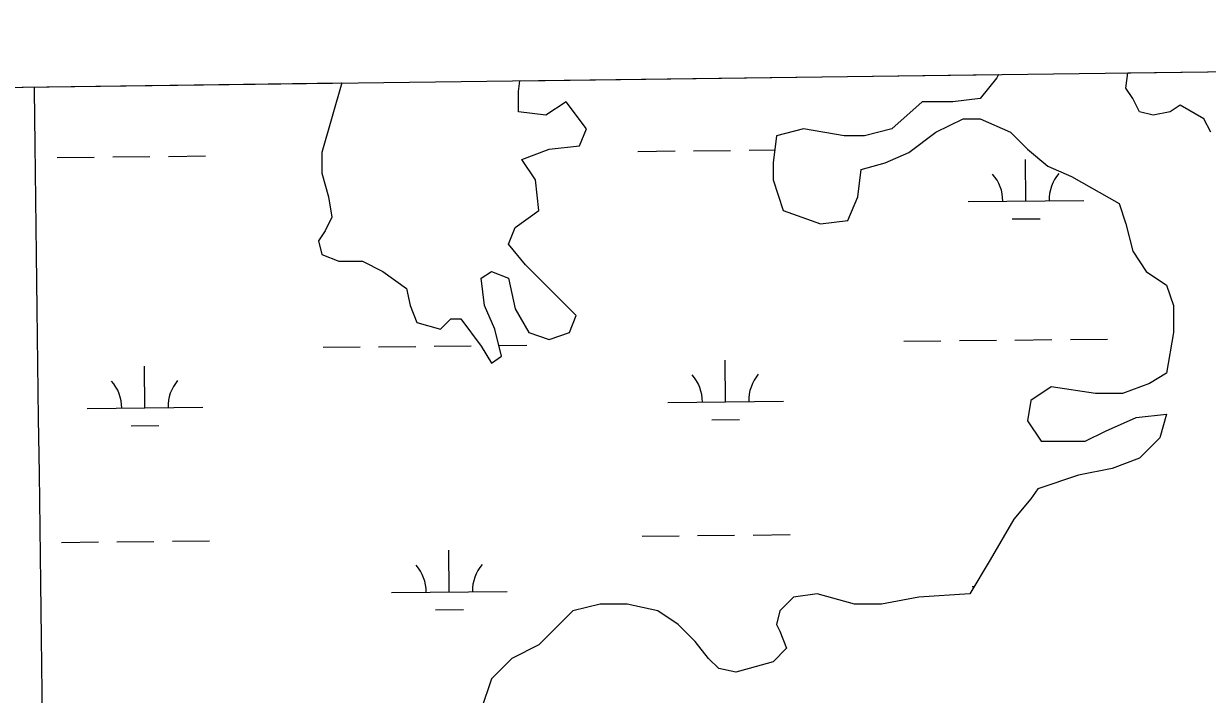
# Model space of a CAD drawing. Extents: x 3734862 to 3772949, y 391520 to 417239.
# Drawn here: x 3762648 to 3763671, y 414819 to 415399 of the extents above; entities that cross this region are included whole.
import ezdxf

# ---------------------------------------------------------------- set-up
doc = ezdxf.new("R2010")
doc.units = 0
for name, color, linetype in [('V-GRID-FRAM', 7, 'Continuous'), ('V-GRID-MAJR', 7, 'Continuous'), ('V-TOPO-SHOR', 7, 'Continuous'), ('V-WETL-SWMP', 7, 'Continuous')]:
    doc.layers.add(name, color=color, linetype=linetype)

msp = doc.modelspace()

# ---------------------------------------------------------------- linework, layer by layer
at = {"layer": 'V-GRID-FRAM'}
msp.add_lwpolyline([(3738832.316, 415033.813), (3770599.177, 415447.363), (3770843.794, 397266.594), (3739061.0670000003, 396852.836), (3738832.316, 415033.813)], dxfattribs=at)
at = {"layer": 'V-GRID-MAJR'}
msp.add_spline([(3762898.112, 397163.154), (3762817.929, 403220.826), (3762737.7120000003, 409281.10000000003), (3762657.495, 415341.37700000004), (3762657.461, 415343.97500000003)], degree=3, dxfattribs=at)
at = {"layer": 'V-TOPO-SHOR'}
for p, q in [((3763489.464, 415351.76900000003), (3763474.802, 415334.163)), ((3763490.7723173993, 415354.82377314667), (3763489.464, 415351.76900000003)), ((3763600.895, 415342.966), (3763602.558101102, 415356.27903216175)), ((3762923.115017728, 415347.43384953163), (3762905.92, 415287.212)), ((3763075.9990000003, 415340.03), (3763077.1746791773, 415349.43944186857)), ((3763606.7600000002, 415334.16300000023), (3763600.895, 415342.966)), ((3763075.9990000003, 415322.424), (3763075.9990000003, 415340.03)), ((3763117.0530000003, 415331.227), (3763099.458, 415319.49)), ((3763134.647, 415307.753), (3763117.0530000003, 415331.2269999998)), ((3763424.951, 415331.228), (3763398.56, 415307.754)), ((3763451.343, 415331.228), (3763424.951, 415331.228)), ((3763474.802, 415334.163), (3763451.343, 415331.22799999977)), ((3763612.625, 415322.4250000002), (3763606.7600000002, 415334.16300000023)), ((3763099.458, 415319.49), (3763075.9990000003, 415322.424)), ((3763624.3540000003, 415319.4910000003), (3763612.625, 415322.4250000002)), ((3763639.0160000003, 415322.4250000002), (3763624.3540000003, 415319.4910000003)), ((3763647.813, 415328.294), (3763639.0160000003, 415322.4250000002)), ((3763668.34, 415316.55700000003), (3763647.813, 415328.294)), ((3763436.681, 415304.82), (3763460.14, 415316.55700000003)), ((3763460.14, 415316.55700000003), (3763474.802, 415316.55700000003)), ((3763474.802, 415316.55700000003), (3763501.194, 415304.82000000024)), ((3763674.205, 415304.82000000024), (3763668.34, 415316.55700000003)), ((3763128.782, 415293.081), (3763134.647, 415307.753)), ((3763298.859, 415301.885), (3763295.926, 415278.411)), ((3763322.318, 415307.754), (3763298.859, 415301.885)), ((3763357.506, 415301.885), (3763322.318, 415307.75400000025)), ((3763375.1010000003, 415301.885), (3763357.506, 415301.885)), ((3763398.56, 415307.754), (3763375.1010000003, 415301.885)), ((3763413.222, 415287.21400000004), (3763436.681, 415304.82)), ((3763501.194, 415304.82), (3763515.856, 415290.148)), ((3763078.932, 415281.344), (3763102.3910000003, 415290.14700000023)), ((3763102.3910000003, 415290.147), (3763128.782, 415293.081)), ((3763515.856, 415290.148), (3763533.45, 415275.476)), ((3762905.92, 415287.212), (3762905.92, 415269.606)), ((3763090.661, 415263.738), (3763078.932, 415281.344)), ((3763392.6950000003, 415278.411), (3763413.222, 415287.21400000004)), ((3763295.926, 415278.411), (3763295.926, 415263.739)), ((3763369.236, 415249.068), (3763372.168, 415272.542)), ((3763372.168, 415272.542), (3763392.6950000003, 415278.411)), ((3763533.45, 415275.476), (3763553.977, 415266.673)), ((3762905.92, 415269.606), (3762911.785, 415249.066)), ((3763093.594, 415237.329), (3763090.661, 415263.738)), ((3763295.926, 415263.739), (3763304.723, 415237.33)), ((3763553.977, 415266.673), (3763595.0300000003, 415243.199)), ((3762911.785, 415249.066), (3762914.718, 415231.46)), ((3763360.4390000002, 415228.527), (3763369.236, 415249.068)), ((3763595.0300000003, 415243.199), (3763600.895, 415225.593)), ((3762914.718, 415231.46), (3762908.853, 415219.723)), ((3763073.0670000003, 415222.657), (3763093.594, 415237.329)), ((3763304.723, 415237.33), (3763336.98, 415225.593)), ((3762908.853, 415219.723), (3762902.988, 415210.92)), ((3763067.202, 415207.98600000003), (3763073.0670000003, 415222.657)), ((3763336.98, 415225.593), (3763360.4390000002, 415228.527)), ((3763600.895, 415225.593), (3763606.7600000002, 415202.119)), ((3762902.988, 415210.92), (3762905.92, 415199.183)), ((3762905.92, 415199.183), (3762920.582, 415193.314)), ((3763081.864, 415190.38), (3763067.202, 415207.98600000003)), ((3763606.7600000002, 415202.119), (3763618.489, 415184.51300000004)), ((3762920.582, 415193.314), (3762941.109, 415193.314)), ((3762941.109, 415193.314), (3762958.703, 415184.511)), ((3763125.85, 415146.365), (3763081.864, 415190.38)), ((3762958.703, 415184.511), (3762979.23, 415169.84)), ((3763043.7430000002, 415178.643), (3763052.54, 415184.511)), ((3763046.6750000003, 415155.168), (3763043.7430000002, 415178.643)), ((3763052.54, 415184.511), (3763067.202, 415178.643)), ((3763067.202, 415178.643), (3763073.0670000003, 415152.234)), ((3763618.489, 415184.51300000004), (3763636.0840000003, 415172.77500000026)), ((3762979.23, 415169.84), (3762982.163, 415155.168)), ((3763636.0840000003, 415172.77500000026), (3763641.949, 415155.17)), ((3762982.163, 415155.168), (3762988.0270000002, 415140.49700000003)), ((3763055.472, 415134.628), (3763046.6750000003, 415155.168)), ((3763073.0670000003, 415152.234), (3763084.796, 415131.694)), ((3763641.949, 415155.17), (3763641.949, 415131.695)), ((3762988.0270000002, 415140.49700000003), (3763008.554, 415134.62800000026)), ((3763008.554, 415134.628), (3763017.3510000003, 415143.4310000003)), ((3763017.3510000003, 415143.4310000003), (3763026.149, 415143.4310000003)), ((3763026.149, 415143.4310000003), (3763043.7430000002, 415119.956)), ((3763119.985, 415131.694), (3763125.85, 415146.365)), ((3763061.3370000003, 415111.154), (3763055.472, 415134.628)), ((3763084.796, 415131.694), (3763102.3910000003, 415125.8249999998)), ((3763102.3910000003, 415125.825), (3763119.985, 415131.694)), ((3763641.949, 415131.695), (3763636.0840000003, 415096.483)), ((3763043.7430000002, 415119.956), (3763052.54, 415105.28500000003)), ((3763052.54, 415105.28500000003), (3763061.3370000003, 415111.154)), ((3763636.0840000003, 415096.483), (3763621.4220000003, 415087.68)), ((3763621.4220000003, 415087.68), (3763597.963, 415078.87699999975)), ((3763536.382, 415084.746), (3763518.788, 415073.00900000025)), ((3763574.504, 415078.87700000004), (3763536.382, 415084.746)), ((3763597.963, 415078.87700000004), (3763574.504, 415078.87700000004)), ((3763518.788, 415073.009), (3763515.856, 415055.403)), ((3763515.856, 415055.403), (3763527.585, 415037.797)), ((3763583.301, 415046.60000000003), (3763609.6920000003, 415058.337)), ((3763609.6920000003, 415058.337), (3763636.0840000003, 415061.272)), ((3763636.0840000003, 415061.272), (3763630.218, 415040.733)), ((3763565.7060000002, 415037.797), (3763583.301, 415046.60000000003)), ((3763527.585, 415037.797), (3763565.7060000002, 415037.797)), ((3763630.218, 415040.733), (3763612.6240000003, 415023.12700000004)), ((3763589.165, 415014.324), (3763559.841, 415008.4549999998)), ((3763612.6240000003, 415023.12700000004), (3763589.165, 415014.32400000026)), ((3763559.841, 415008.455), (3763524.6520000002, 414996.718)), ((3763524.6520000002, 414996.718), (3763518.787, 414987.91500000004)), ((3763518.787, 414987.91500000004), (3763504.125, 414970.309)), ((3763504.125, 414970.309), (3763483.598, 414935.097)), ((3763483.598, 414935.097), (3763466.004, 414905.754)), ((3763313.52, 414902.82), (3763301.79, 414891.083)), ((3763334.046, 414905.754), (3763313.52, 414902.82)), ((3763366.3030000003, 414896.951), (3763334.046, 414905.7539999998)), ((3763422.018, 414902.82), (3763389.762, 414896.95100000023)), ((3763466.004, 414905.754), (3763422.018, 414902.82)), ((3763146.373, 414896.951), (3763122.914, 414891.08299999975)), ((3763169.832, 414896.951), (3763146.373, 414896.951)), ((3763196.224, 414891.083), (3763169.832, 414896.95100000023)), ((3763389.762, 414896.951), (3763366.3030000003, 414896.951)), ((3763122.914, 414891.083), (3763093.59, 414861.74)), ((3763213.818, 414879.34500000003), (3763196.224, 414891.083)), ((3763301.79, 414891.083), (3763298.858, 414879.34500000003)), ((3763228.48, 414864.674), (3763213.818, 414879.34500000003)), ((3763298.858, 414879.34500000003), (3763301.79, 414873.477)), ((3763301.79, 414873.477), (3763307.6550000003, 414858.805)), ((3763093.59, 414861.74), (3763070.131, 414850.00200000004)), ((3763240.21, 414850.00200000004), (3763228.48, 414864.674)), ((3763307.6550000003, 414858.805), (3763295.9250000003, 414847.068)), ((3763070.131, 414850.00200000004), (3763052.537, 414832.396)), ((3763249.007, 414841.199), (3763240.21, 414850.00200000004)), ((3763263.669, 414838.265), (3763249.007, 414841.199)), ((3763275.398, 414841.199), (3763263.669, 414838.265)), ((3763295.9250000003, 414847.068), (3763275.398, 414841.19900000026)), ((3763052.537, 414832.396), (3763043.739, 414805.988))]:
    msp.add_line(p, q, dxfattribs=at)
at = {"layer": 'V-WETL-SWMP'}
for p, q in [((3763602.558101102, 415356.27903216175), (3764942.944259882, 415373.72855907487)), ((3763077.1746791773, 415349.43944186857), (3763490.7723173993, 415354.82377314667)), ((3763489.464, 415351.76900000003), (3763474.802, 415334.163)), ((3763490.7723173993, 415354.82377314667), (3763489.464, 415351.76900000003)), ((3763600.895, 415342.966), (3763602.558101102, 415356.27903216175)), ((3762549.200045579, 415342.5661184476), (3762923.115017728, 415347.43384953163)), ((3762923.115017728, 415347.43384953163), (3762905.92, 415287.212)), ((3763075.9990000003, 415340.03), (3763077.1746791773, 415349.43944186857)), ((3763606.7600000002, 415334.16300000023), (3763600.895, 415342.966)), ((3763075.9990000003, 415322.424), (3763075.9990000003, 415340.03)), ((3763117.0530000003, 415331.227), (3763099.458, 415319.49)), ((3763134.647, 415307.753), (3763117.0530000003, 415331.2269999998)), ((3763424.951, 415331.228), (3763398.56, 415307.754)), ((3763451.343, 415331.228), (3763424.951, 415331.228)), ((3763474.802, 415334.163), (3763451.343, 415331.22799999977)), ((3763612.625, 415322.4250000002), (3763606.7600000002, 415334.16300000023)), ((3763099.458, 415319.49), (3763075.9990000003, 415322.424)), ((3763624.3540000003, 415319.4910000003), (3763612.625, 415322.4250000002)), ((3763639.0160000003, 415322.4250000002), (3763624.3540000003, 415319.4910000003)), ((3763647.813, 415328.294), (3763639.0160000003, 415322.4250000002)), ((3763668.34, 415316.55700000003), (3763647.813, 415328.294)), ((3763436.681, 415304.82), (3763460.14, 415316.55700000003)), ((3763460.14, 415316.55700000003), (3763474.802, 415316.55700000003)), ((3763474.802, 415316.55700000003), (3763501.194, 415304.82000000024)), ((3763674.205, 415304.82000000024), (3763668.34, 415316.55700000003)), ((3763128.782, 415293.081), (3763134.647, 415307.753)), ((3763298.859, 415301.885), (3763295.926, 415278.411)), ((3763322.318, 415307.754), (3763298.859, 415301.885)), ((3763357.506, 415301.885), (3763322.318, 415307.75400000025)), ((3763375.1010000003, 415301.885), (3763357.506, 415301.885)), ((3763398.56, 415307.754), (3763375.1010000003, 415301.885)), ((3763413.222, 415287.21400000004), (3763436.681, 415304.82)), ((3763501.194, 415304.82), (3763515.856, 415290.148)), ((3763078.932, 415281.344), (3763102.3910000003, 415290.14700000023)), ((3763102.3910000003, 415290.147), (3763128.782, 415293.081)), ((3763515.856, 415290.148), (3763533.45, 415275.476)), ((3762677.3225064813, 415283.01474660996), (3762709.320721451, 415283.3527388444)), ((3762725.319828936, 415283.5217349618), (3762757.3180439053, 415283.859727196)), ((3762773.3171513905, 415284.02872331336), (3762805.3153663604, 415284.36671554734)), ((3762905.92, 415287.212), (3762905.92, 415269.606)), ((3763090.661, 415263.738), (3763078.932, 415281.344)), ((3763179.202508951, 415288.31602805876), (3763211.200723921, 415288.65402029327)), ((3763227.1998314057, 415288.8230164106), (3763259.1980463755, 415289.16100864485)), ((3763275.1971538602, 415289.33000476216), (3763297.319491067, 415289.56367961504)), ((3763392.6950000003, 415278.411), (3763413.222, 415287.21400000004)), ((3763514.518236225, 415245.4253265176), (3763514.1379949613, 415281.42331835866)), ((3763295.926, 415278.411), (3763295.926, 415263.739)), ((3763369.236, 415249.068), (3763372.168, 415272.542)), ((3763372.168, 415272.542), (3763392.6950000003, 415278.411)), ((3763533.45, 415275.476), (3763553.977, 415266.673)), ((3762905.92, 415269.606), (3762911.785, 415249.066)), ((3763093.594, 415237.329), (3763090.661, 415263.738)), ((3763295.926, 415263.739), (3763304.723, 415237.33)), ((3763553.977, 415266.673), (3763595.0300000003, 415243.199)), ((3762911.785, 415249.066), (3762914.718, 415231.46)), ((3763360.4390000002, 415228.527), (3763369.236, 415249.068)), ((3763464.521025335, 415244.8972136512), (3763564.515447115, 415245.95343938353)), ((3763595.0300000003, 415243.199), (3763600.895, 415225.593)), ((3762914.718, 415231.46), (3762908.853, 415219.723)), ((3763073.0670000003, 415222.657), (3763093.594, 415237.329)), ((3763304.723, 415237.33), (3763336.98, 415225.593)), ((3763502.6818918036, 415229.86844020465), (3763526.680553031, 415230.1219343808)), ((3762908.853, 415219.723), (3762902.988, 415210.92)), ((3763067.202, 415207.98600000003), (3763073.0670000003, 415222.657)), ((3763336.98, 415225.593), (3763360.4390000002, 415228.527)), ((3763600.895, 415225.593), (3763606.7600000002, 415202.119)), ((3762902.988, 415210.92), (3762905.92, 415199.183)), ((3762905.92, 415199.183), (3762920.582, 415193.314)), ((3763081.864, 415190.38), (3763067.202, 415207.98600000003)), ((3763606.7600000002, 415202.119), (3763618.489, 415184.51300000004)), ((3762920.582, 415193.314), (3762941.109, 415193.314)), ((3762941.109, 415193.314), (3762958.703, 415184.511)), ((3763125.85, 415146.365), (3763081.864, 415190.38)), ((3762958.703, 415184.511), (3762979.23, 415169.84)), ((3763043.7430000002, 415178.643), (3763052.54, 415184.511)), ((3763046.6750000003, 415155.168), (3763043.7430000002, 415178.643)), ((3763052.54, 415184.511), (3763067.202, 415178.643)), ((3763067.202, 415178.643), (3763073.0670000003, 415152.234)), ((3763618.489, 415184.51300000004), (3763636.0840000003, 415172.77500000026)), ((3762979.23, 415169.84), (3762982.163, 415155.168)), ((3763636.0840000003, 415172.77500000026), (3763641.949, 415155.17)), ((3762982.163, 415155.168), (3762988.0270000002, 415140.49700000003)), ((3763055.472, 415134.628), (3763046.6750000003, 415155.168)), ((3763073.0670000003, 415152.234), (3763084.796, 415131.694)), ((3763641.949, 415155.17), (3763641.949, 415131.695)), ((3762988.0270000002, 415140.49700000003), (3763008.554, 415134.62800000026)), ((3763008.554, 415134.628), (3763017.3510000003, 415143.4310000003)), ((3763017.3510000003, 415143.4310000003), (3763026.149, 415143.4310000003)), ((3763026.149, 415143.4310000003), (3763043.7430000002, 415119.956)), ((3763119.985, 415131.694), (3763125.85, 415146.365)), ((3763061.3370000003, 415111.154), (3763055.472, 415134.628)), ((3763084.796, 415131.694), (3763102.3910000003, 415125.8249999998)), ((3763102.3910000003, 415125.825), (3763119.985, 415131.694)), ((3763641.949, 415131.695), (3763636.0840000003, 415096.483)), ((3762907.0684145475, 415118.93122907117), (3762939.0666295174, 415119.2692213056)), ((3762955.065737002, 415119.4382174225), (3762987.063951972, 415119.77620965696)), ((3763003.063059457, 415119.94520577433), (3763035.0612744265, 415120.28319800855)), ((3763043.7430000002, 415119.956), (3763052.54, 415105.28500000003)), ((3763058.992902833, 415120.535984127), (3763083.058596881, 415120.79018636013)), ((3763408.9484170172, 415124.23251051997), (3763440.9466319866, 415124.5705027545)), ((3763456.9457394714, 415124.7394988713), (3763488.943954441, 415125.0774911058)), ((3763504.943061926, 415125.24648722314), (3763536.941276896, 415125.5844794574)), ((3763552.940384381, 415125.7534755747), (3763584.9385993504, 415126.091467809)), ((3763052.54, 415105.28500000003), (3763061.3370000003, 415111.154)), ((3763254.9009905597, 415071.860500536), (3763254.5207492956, 415107.85849237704)), ((3762753.0209880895, 415066.5592190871), (3762752.6407468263, 415102.55721092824)), ((3763636.0840000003, 415096.483), (3763621.4220000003, 415087.68)), ((3763621.4220000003, 415087.68), (3763597.963, 415078.87699999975)), ((3763536.382, 415084.746), (3763518.788, 415073.00900000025)), ((3763574.504, 415078.87700000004), (3763536.382, 415084.746)), ((3763597.963, 415078.87700000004), (3763574.504, 415078.87700000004)), ((3762703.0237772, 415066.03110622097), (3762803.0181989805, 415067.0873319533)), ((3763204.903779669, 415071.3323876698), (3763304.89820145, 415072.38861340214)), ((3763518.788, 415073.009), (3763515.856, 415055.403)), ((3763243.0646461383, 415056.30361422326), (3763267.0633073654, 415056.55710839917)), ((3763515.856, 415055.403), (3763527.585, 415037.797)), ((3763583.301, 415046.60000000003), (3763609.6920000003, 415058.337)), ((3763609.6920000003, 415058.337), (3763636.0840000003, 415061.272)), ((3763636.0840000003, 415061.272), (3763630.218, 415040.733)), ((3762741.1846436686, 415051.0023327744), (3762765.183304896, 415051.2558269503)), ((3763565.7060000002, 415037.797), (3763583.301, 415046.60000000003)), ((3763527.585, 415037.797), (3763565.7060000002, 415037.797)), ((3763630.218, 415040.733), (3763612.6240000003, 415023.12700000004)), ((3763589.165, 415014.324), (3763559.841, 415008.4549999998)), ((3763612.6240000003, 415023.12700000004), (3763589.165, 415014.32400000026)), ((3763559.841, 415008.455), (3763524.6520000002, 414996.718)), ((3763524.6520000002, 414996.718), (3763518.787, 414987.91500000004)), ((3763518.787, 414987.91500000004), (3763504.125, 414970.309)), ((3763504.125, 414970.309), (3763483.598, 414935.097)), ((3763182.7163079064, 414955.65958540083), (3763214.7145228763, 414955.9975776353)), ((3763230.7136303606, 414956.16657375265), (3763262.7118453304, 414956.50456598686)), ((3763278.7109528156, 414956.67356210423), (3763310.7091677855, 414957.0115543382)), ((3762680.836305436, 414950.358303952), (3762712.834520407, 414950.6962961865)), ((3762728.8336278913, 414950.8652923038), (3762760.8318428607, 414951.20328453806)), ((3762776.830950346, 414951.37228065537), (3762808.8291653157, 414951.7102728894)), ((3763016.1520327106, 414907.4676024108), (3763015.771791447, 414943.4655942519)), ((3763483.598, 414935.097), (3763466.004, 414905.754)), ((3763468.0348242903, 414912.24077099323), (3763469.9053005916, 414912.2605285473)), ((3762966.1548218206, 414906.9394895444), (3763066.149243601, 414907.99571527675)), ((3763313.52, 414902.82), (3763301.79, 414891.083)), ((3763334.046, 414905.754), (3763313.52, 414902.82)), ((3763366.3030000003, 414896.951), (3763334.046, 414905.7539999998)), ((3763422.018, 414902.82), (3763389.762, 414896.95100000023)), ((3763466.004, 414905.754), (3763422.018, 414902.82)), ((3763004.3156882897, 414891.91071609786), (3763028.3143495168, 414892.164210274)), ((3763146.373, 414896.951), (3763122.914, 414891.08299999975)), ((3763169.832, 414896.951), (3763146.373, 414896.951)), ((3763196.224, 414891.083), (3763169.832, 414896.95100000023)), ((3763389.762, 414896.951), (3763366.3030000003, 414896.951)), ((3763122.914, 414891.083), (3763093.59, 414861.74)), ((3763213.818, 414879.34500000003), (3763196.224, 414891.083)), ((3763301.79, 414891.083), (3763298.858, 414879.34500000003)), ((3763228.48, 414864.674), (3763213.818, 414879.34500000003)), ((3763298.858, 414879.34500000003), (3763301.79, 414873.477)), ((3763301.79, 414873.477), (3763307.6550000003, 414858.805)), ((3763093.59, 414861.74), (3763070.131, 414850.00200000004)), ((3763240.21, 414850.00200000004), (3763228.48, 414864.674)), ((3763307.6550000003, 414858.805), (3763295.9250000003, 414847.068)), ((3763070.131, 414850.00200000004), (3763052.537, 414832.396)), ((3763249.007, 414841.199), (3763240.21, 414850.00200000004)), ((3763263.669, 414838.265), (3763249.007, 414841.199)), ((3763275.398, 414841.199), (3763263.669, 414838.265)), ((3763295.9250000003, 414847.068), (3763275.398, 414841.19900000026)), ((3763052.537, 414832.396), (3763043.739, 414805.988))]:
    msp.add_line(p, q, dxfattribs=at)
for centre, radius, start, end in [((3763459.2733667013, 415245.3166131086), 35.24628790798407, 359.8333639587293, 41.377022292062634), ((3763569.7530757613, 415246.48359332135), 35.24628790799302, 139.83336095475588, 181.3770192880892), ((3762697.7761185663, 415066.4505056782), 35.24628790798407, 359.8333639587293, 41.377022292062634), ((3762808.255827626, 415067.6174858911), 35.24628790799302, 139.83336095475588, 181.3770192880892), ((3763199.6561210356, 415071.75178712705), 35.24628790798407, 359.8333639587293, 41.377022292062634), ((3763310.1358300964, 415072.91876733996), 35.24628790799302, 139.83336095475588, 181.3770192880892), ((3762960.9071631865, 414907.3588890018), 35.24628790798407, 359.8333639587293, 41.377022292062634), ((3763071.386872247, 414908.52586921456), 35.24628790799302, 139.83336095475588, 181.3770192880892)]:
    msp.add_arc(centre, radius, start, end, dxfattribs=at)

doc.saveas('drawing.dxf')
